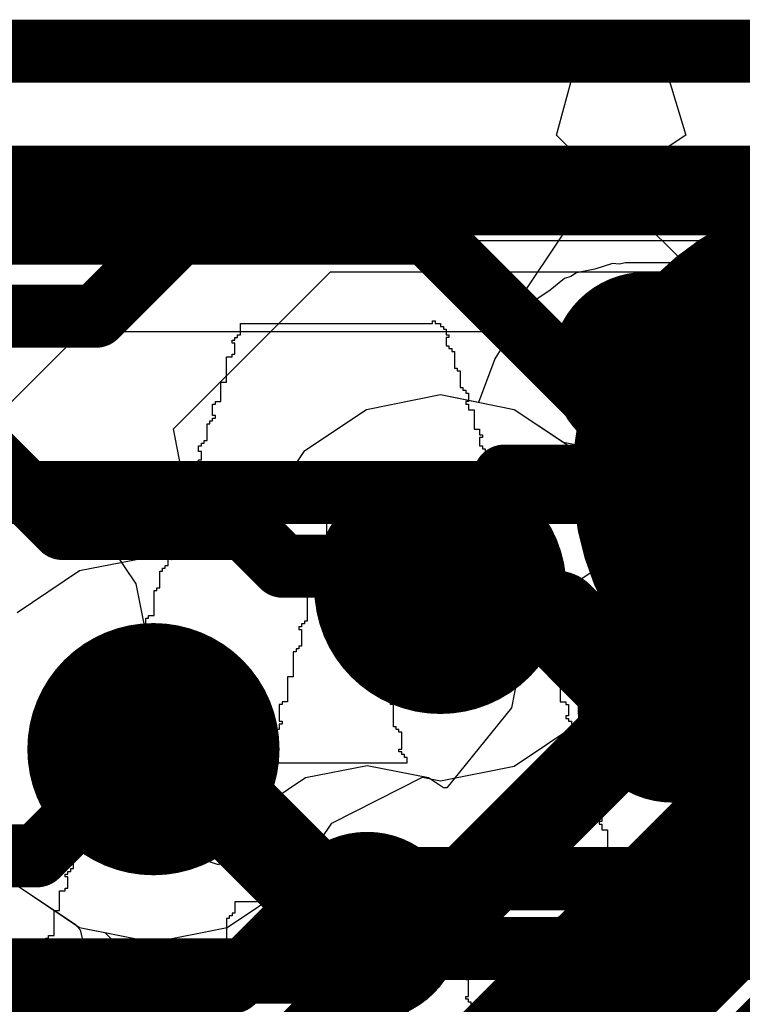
# Model space of a CAD drawing. Header units: millimetres. Extents: x -2 to 68, y -2 to 27.4.
# Tile 418 of 594: x 41.5 to 42.7, y 23.6 to 25.2. Entities that reach past the tile are written whole.
import ezdxf

# ---------------------------------------------------------------- set-up
doc = ezdxf.new("R2010")
doc.units = ezdxf.units.MM
for name, color, linetype in [('BottomLayer', 5, 'Continuous'), ('BottomSolder', 6, 'Continuous'), ('DrillGuide', 244, 'Continuous'), ('Mechanical88', 56, 'Continuous'), ('MidLayer1', 16, 'Continuous'), ('MidLayer2', 76, 'Continuous'), ('MidLayer3', 90, 'Continuous'), ('MidLayer4', 156, 'Continuous'), ('MidLayer5', 130, 'Continuous'), ('MidLayer6', 216, 'Continuous'), ('MidLayer7', 6, 'Continuous'), ('MidLayer8', 54, 'Continuous'), ('MultiLayer', 9, 'Continuous'), ('TopLayer', 1, 'Continuous'), ('TopOverlay', 2, 'Continuous'), ('ViaHoleLayer', 16, 'Continuous')]:
    doc.layers.add(name, color=color, linetype=linetype)

# ---------------------------------------------------------------- blocks, each defined once
blk = doc.blocks.new('TP_0_8MM_B_79')
at = {"layer": 'BottomLayer', "const_width": 0.4001}
blk.add_lwpolyline([(-0.2, 0, 1), (0.2, 0, 1)], format="xyb", close=True, dxfattribs=at)
at = {"layer": 'BottomSolder', "const_width": 0.45}
blk.add_lwpolyline([(-0.225, 0, 1), (0.225, 0, 1)], format="xyb", close=True, dxfattribs=at)
blk = doc.blocks.new('TP_0_8MM_B_80')
at = {"layer": 'BottomLayer', "const_width": 0.4001}
blk.add_lwpolyline([(-0.2, 0, 1), (0.2, 0, 1)], format="xyb", close=True, dxfattribs=at)
at = {"layer": 'BottomSolder', "const_width": 0.45}
blk.add_lwpolyline([(-0.225, 0, 1), (0.225, 0, 1)], format="xyb", close=True, dxfattribs=at)

msp = doc.modelspace()

# ---------------------------------------------------------------- linework, layer by layer
at = {"layer": 'BottomLayer'}
for p, q in [((13.0292, 25.0941), (42.5246, 25.0941)), ((42.5246, 25.0941), (42.5631, 24.9671)), ((42.5631, 24.9671), (42.401, 24.8588)), ((42.401, 24.8588), (42.2684, 24.6603)), ((42.2684, 24.6603), (42.2673, 24.6549)), ((42.2673, 24.6549), (41.2847, 24.6549))]:
    msp.add_line(p, q, dxfattribs=at)
at = {"layer": 'BottomLayer', "const_width": 0.1}
for points in [[(41.2847, 24.4), (42.8964, 24.4)], [(41.3838, 22.4193), (42.8406, 23.8762)]]:
    msp.add_lwpolyline(points, dxfattribs=at)
at = {"layer": 'DrillGuide'}
for points, const_width in [([(42.475, 24.6, 1), (42.525, 24.6, 1)], 0.05), ([(42.1241, 24.2489, 1), (42.2241, 24.2489, 1)], 0.1), ([(42.5166, 24.0584, 1), (42.5666, 24.0584, 1)], 0.05), ([(41.6692, 23.9931, 1), (41.7692, 23.9931, 1)], 0.1), ([(42.033, 23.712, 1), (42.083, 23.712, 1)], 0.05)]:
    msp.add_lwpolyline(points, format="xyb", close=True, dxfattribs=dict(at, const_width=const_width))
at = {"layer": 'Mechanical88', "const_width": 0.1}
msp.add_lwpolyline([(42.2759, 24.4262), (42.8336, 24.4262)], dxfattribs=at)
at = {"layer": 'Mechanical88', "const_width": 0.05}
msp.add_lwpolyline([(42.2509, 24.4262, 1), (42.3009, 24.4262, 1)], format="xyb", close=True, dxfattribs=at)
at = {"layer": 'MidLayer1'}
for p, q in [((37.3388, 25.0941), (60.5031, 25.0941)), ((42.1741, 24.5548), (42.057, 24.5315)), ((42.2911, 24.5315), (42.1741, 24.5548)), ((42.057, 24.5315), (41.9578, 24.4652)), ((42.3693, 24.4793), (42.2911, 24.5315)), ((42.4657, 24.4601), (42.3693, 24.4793)), ((41.9578, 24.4652), (41.8915, 24.366)), ((42.5566, 24.3993), (42.4657, 24.4601)), ((42.6359, 24.32), (42.5566, 24.3993)), ((41.8915, 24.366), (41.7476, 24.2933)), ((42.6399, 24.3192), (42.6359, 24.32)), ((42.6557, 24.32), (42.6399, 24.3192)), ((41.7192, 24.2989), (41.6022, 24.2757)), ((41.7476, 24.2933), (41.7192, 24.2989)), ((41.6022, 24.2757), (41.5029, 24.2094)), ((42.6489, 23.7993), (42.7399, 23.8601)), ((42.5416, 23.778), (42.6489, 23.7993)), ((42.3497, 23.7195), (42.4528, 23.7876)), ((42.4528, 23.7876), (42.501, 23.778)), ((41.5029, 23.7768), (41.6022, 23.7105)), ((42.501, 23.778), (42.5416, 23.778)), ((41.6022, 23.7105), (41.6421, 23.7025)), ((42.3343, 23.6915), (42.3497, 23.7195)), ((41.6421, 23.7025), (41.8309, 23.5137)), ((42.317, 23.6047), (42.3343, 23.6915)), ((42.2563, 23.5137), (42.317, 23.6047))]:
    msp.add_line(p, q, dxfattribs=at)
for points, const_width in [([(42.425, 24.6, 1), (42.575, 24.6, 1)], 0.15), ([(42.0741, 24.2489, 1), (42.2741, 24.2489, 1)], 0.2), ([(42.1366, 24.2489, 1), (42.2116, 24.2489, 1)], 0.075), ([(42.1844, 24.2011, 1), (42.2594, 24.2011, 1)], 0.075), ([(42.1844, 24.2011, 1), (42.2594, 24.2011, 1)], 0.075), ([(42.3209, 24.2011, 1), (42.3959, 24.2011, 1)], 0.075), ([(42.3209, 24.2011, 1), (42.3959, 24.2011, 1)], 0.075), ([(42.4666, 24.0584, 1), (42.6166, 24.0584, 1)], 0.15), ([(41.6192, 23.9931, 1), (41.8192, 23.9931, 1)], 0.2), ([(42.4635, 24.0584, 1), (42.5385, 24.0584, 1)], 0.075), ([(42.4635, 24.0584, 1), (42.5385, 24.0584, 1)], 0.075), ([(42.5041, 24.0584, 1), (42.5791, 24.0584, 1)], 0.075), ([(41.6817, 23.9931, 1), (41.7567, 23.9931, 1)], 0.075), ([(41.7106, 23.9931, 1), (41.7856, 23.9931, 1)], 0.075), ([(41.7106, 23.9931, 1), (41.7856, 23.9931, 1)], 0.075), ([(41.983, 23.712, 1), (42.133, 23.712, 1)], 0.15), ([(41.9917, 23.712, 1), (42.0667, 23.712, 1)], 0.075), ([(41.9917, 23.712, 1), (42.0667, 23.712, 1)], 0.075), ([(42.0205, 23.712, 1), (42.0955, 23.712, 1)], 0.075)]:
    msp.add_lwpolyline(points, format="xyb", close=True, dxfattribs=dict(at, const_width=const_width))
at = {"layer": 'MidLayer1', "const_width": 0.15}
for points in [[(42.1741, 24.2489), (42.2219, 24.2011)], [(42.2219, 24.2011), (42.3584, 24.2011)], [(42.3584, 24.2011), (42.501, 24.0584)], [(42.501, 24.0584), (42.5416, 24.0584)], [(41.7192, 23.9931), (41.7481, 23.9931)], [(41.7481, 23.9931), (42.0292, 23.712)], [(42.0292, 23.712), (42.058, 23.712)]]:
    msp.add_lwpolyline(points, dxfattribs=at)
at = {"layer": 'MidLayer2', "const_width": 0.1}
for points in [[(41.6281, 24.6797), (41.8063, 24.858)], [(41.8063, 24.858), (60.4893, 24.858)], [(37.2693, 24.6797), (41.6281, 24.6797)], [(42.5241, 24.5994), (42.5827, 24.658)], [(42.5827, 24.658), (60.244, 24.658)], [(42.5241, 24.1039), (42.5241, 24.5994)], [(42.0583, 23.3534), (43.1171, 24.4122)], [(42.0632, 23.6431), (42.5241, 24.1039)], [(37.9522, 23.6431), (42.0632, 23.6431)]]:
    msp.add_lwpolyline(points, dxfattribs=at)
at = {"layer": 'MidLayer2'}
for points, const_width in [([(41.7813, 24.858, 1), (41.8313, 24.858, 1)], 0.05), ([(41.7813, 24.858, 1), (41.8313, 24.858, 1)], 0.05), ([(41.6031, 24.6797, 1), (41.6531, 24.6797, 1)], 0.05), ([(41.6031, 24.6797, 1), (41.6531, 24.6797, 1)], 0.05), ([(42.5577, 24.658, 1), (42.6077, 24.658, 1)], 0.05), ([(42.5577, 24.658, 1), (42.6077, 24.658, 1)], 0.05), ([(42.4991, 24.5994, 1), (42.5491, 24.5994, 1)], 0.05), ([(42.4991, 24.5994, 1), (42.5491, 24.5994, 1)], 0.05), ([(42.0741, 24.2489, 1), (42.2741, 24.2489, 1)], 0.2), ([(41.6192, 23.9931, 1), (41.8192, 23.9931, 1)], 0.2), ([(42.4991, 24.1039, 1), (42.5491, 24.1039, 1)], 0.05), ([(42.4991, 24.1039, 1), (42.5491, 24.1039, 1)], 0.05), ([(42.0382, 23.6431, 1), (42.0882, 23.6431, 1)], 0.05), ([(42.0382, 23.6431, 1), (42.0882, 23.6431, 1)], 0.05)]:
    msp.add_lwpolyline(points, format="xyb", close=True, dxfattribs=dict(at, const_width=const_width))
at = {"layer": 'MidLayer3'}
for p, q in [((41.5029, 23.7768), (41.5949, 23.7154)), ((41.5949, 23.7154), (41.6031, 23.7065)), ((41.6031, 23.7065), (41.6338, 23.5747))]:
    msp.add_line(p, q, dxfattribs=at)
for points, const_width in [([(37.95, 24.9), (54.0814, 24.9)], 0.1), ([(40.725, 22.2766), (42.8784, 24.43)], 0.14), ([(41.578, 22.777), (42.991, 24.19)], 0.14), ([(41.818, 22.6534), (42.7426, 23.578)], 0.14)]:
    msp.add_lwpolyline(points, dxfattribs=dict(at, const_width=const_width))
at = {"layer": 'MidLayer3', "const_width": 0.2}
for points in [[(42.0741, 24.2489, 1), (42.2741, 24.2489, 1)], [(41.6192, 23.9931, 1), (41.8192, 23.9931, 1)]]:
    msp.add_lwpolyline(points, format="xyb", close=True, dxfattribs=at)
at = {"layer": 'MidLayer4'}
for p, q in [((37.3388, 25.0941), (60.5031, 25.0941)), ((42.1741, 24.5548), (42.057, 24.5315)), ((42.2911, 24.5315), (42.1741, 24.5548)), ((42.057, 24.5315), (41.9578, 24.4652)), ((42.3904, 24.4652), (42.2911, 24.5315)), ((41.9578, 24.4652), (41.8915, 24.366)), ((42.4567, 24.366), (42.3904, 24.4652)), ((41.8915, 24.366), (41.7476, 24.2933)), ((42.48, 24.2489), (42.4567, 24.366)), ((41.7192, 24.2989), (41.6022, 24.2757)), ((41.7476, 24.2933), (41.7192, 24.2989)), ((41.6022, 24.2757), (41.5029, 24.2094)), ((42.4567, 24.1318), (42.48, 24.2489)), ((42.3904, 24.0326), (42.4567, 24.1318)), ((42.2911, 23.9663), (42.3904, 24.0326)), ((42.1741, 23.943), (42.2911, 23.9663)), ((42.0018, 23.876), (42.1458, 23.9487)), ((42.1458, 23.9487), (42.1741, 23.943)), ((41.9355, 23.7768), (42.0018, 23.876)), ((41.5029, 23.7768), (41.6022, 23.7105)), ((41.8363, 23.7105), (41.9355, 23.7768)), ((41.6022, 23.7105), (41.7192, 23.6872)), ((41.7192, 23.6872), (41.8363, 23.7105))]:
    msp.add_line(p, q, dxfattribs=at)
at = {"layer": 'MidLayer4', "const_width": 0.2}
for points in [[(42.0741, 24.2489, 1), (42.2741, 24.2489, 1)], [(41.6192, 23.9931, 1), (41.8192, 23.9931, 1)]]:
    msp.add_lwpolyline(points, format="xyb", close=True, dxfattribs=at)
at = {"layer": 'MidLayer5', "const_width": 0.1}
for points in [[(42.0725, 23.6393), (43.2982, 24.8651)], [(42.1553, 23.4393), (43.3811, 24.6651)], [(39.7652, 23.6393), (42.0725, 23.6393)]]:
    msp.add_lwpolyline(points, dxfattribs=at)
at = {"layer": 'MidLayer5'}
for points, const_width in [([(42.0741, 24.2489, 1), (42.2741, 24.2489, 1)], 0.2), ([(41.6192, 23.9931, 1), (41.8192, 23.9931, 1)], 0.2), ([(42.0475, 23.6393, 1), (42.0975, 23.6393, 1)], 0.05), ([(42.0475, 23.6393, 1), (42.0975, 23.6393, 1)], 0.05)]:
    msp.add_lwpolyline(points, format="xyb", close=True, dxfattribs=dict(at, const_width=const_width))
at = {"layer": 'MidLayer6'}
for p, q in [((42.3849, 25.064), (42.4063, 25.0941)), ((42.4063, 25.0941), (60.5031, 25.0941)), ((42.3583, 24.9671), (42.3849, 25.064)), ((42.8556, 24.4698), (42.3583, 24.9671))]:
    msp.add_line(p, q, dxfattribs=at)
at = {"layer": 'MidLayer6', "const_width": 0.1}
for points in [[(38.0365, 24.8116), (42.1534, 24.8116)], [(42.1534, 24.8116), (42.75, 24.2149)], [(41.3065, 24.6116), (41.575, 24.3431)], [(41.575, 24.3431), (41.8642, 24.3431)], [(41.8642, 24.3431), (41.9241, 24.2832)], [(41.9241, 24.2832), (42.1398, 24.2832)], [(42.1398, 24.2832), (42.1741, 24.2489)], [(41.5347, 23.824), (41.7037, 23.9931)], [(41.7037, 23.9931), (41.7192, 23.9931)], [(41.4125, 23.824), (41.5347, 23.824)], [(41.8452, 23.624), (42.0088, 23.7877)], [(42.0088, 23.7877), (43.1698, 23.7877)], [(41.3213, 23.45), (41.4954, 23.624)], [(41.4954, 23.624), (41.8452, 23.624)]]:
    msp.add_lwpolyline(points, dxfattribs=at)
at = {"layer": 'MidLayer6'}
for points, const_width in [([(42.1284, 24.8116, 1), (42.1784, 24.8116, 1)], 0.05), ([(42.1284, 24.8116, 1), (42.1784, 24.8116, 1)], 0.05), ([(42.0741, 24.2489, 1), (42.2741, 24.2489, 1)], 0.2), ([(41.55, 24.3431, 1), (41.6, 24.3431, 1)], 0.05), ([(41.55, 24.3431, 1), (41.6, 24.3431, 1)], 0.05), ([(41.8392, 24.3431, 1), (41.8892, 24.3431, 1)], 0.05), ([(41.8392, 24.3431, 1), (41.8892, 24.3431, 1)], 0.05), ([(41.8991, 24.2832, 1), (41.9491, 24.2832, 1)], 0.05), ([(41.8991, 24.2832, 1), (41.9491, 24.2832, 1)], 0.05), ([(42.1148, 24.2832, 1), (42.1648, 24.2832, 1)], 0.05), ([(42.1148, 24.2832, 1), (42.1648, 24.2832, 1)], 0.05), ([(42.1491, 24.2489, 1), (42.1991, 24.2489, 1)], 0.05), ([(41.6192, 23.9931, 1), (41.8192, 23.9931, 1)], 0.2), ([(41.6787, 23.9931, 1), (41.7287, 23.9931, 1)], 0.05), ([(41.6787, 23.9931, 1), (41.7287, 23.9931, 1)], 0.05), ([(41.6942, 23.9931, 1), (41.7442, 23.9931, 1)], 0.05), ([(41.5097, 23.824, 1), (41.5597, 23.824, 1)], 0.05), ([(41.5097, 23.824, 1), (41.5597, 23.824, 1)], 0.05), ([(41.9838, 23.7877, 1), (42.0338, 23.7877, 1)], 0.05), ([(41.9838, 23.7877, 1), (42.0338, 23.7877, 1)], 0.05), ([(41.4704, 23.624, 1), (41.5204, 23.624, 1)], 0.05), ([(41.4704, 23.624, 1), (41.5204, 23.624, 1)], 0.05), ([(41.8202, 23.624, 1), (41.8702, 23.624, 1)], 0.05), ([(41.8202, 23.624, 1), (41.8702, 23.624, 1)], 0.05)]:
    msp.add_lwpolyline(points, format="xyb", close=True, dxfattribs=dict(at, const_width=const_width))
at = {"layer": 'MidLayer7'}
for p, q in [((40.65, 23.7), (41.8, 24.85)), ((41.8, 24.85), (41.85, 24.8)), ((41.85, 24.8), (54.1, 24.8)), ((41.7508, 24.5009), (42, 24.75)), ((42, 24.75), (54, 24.75)), ((42.1741, 24.5548), (42.057, 24.5315)), ((42.2911, 24.5315), (42.1741, 24.5548)), ((42.057, 24.5315), (41.9578, 24.4652)), ((42.3904, 24.4652), (42.2911, 24.5315)), ((41.78, 24.3504), (41.7508, 24.5009)), ((41.9578, 24.4652), (41.8915, 24.366)), ((42.4567, 24.366), (42.3904, 24.4652)), ((41.8915, 24.366), (41.8238, 24.3318)), ((42.48, 24.2489), (42.4567, 24.366)), ((41.8238, 24.3318), (41.78, 24.3504)), ((42.4567, 24.1318), (42.48, 24.2489)), ((42.3904, 24.0326), (42.4567, 24.1318)), ((42.2911, 23.9663), (42.3904, 24.0326)), ((42.1741, 23.943), (42.2911, 23.9663)), ((42.0018, 23.876), (42.1458, 23.9487)), ((42.1458, 23.9487), (42.1741, 23.943)), ((41.9355, 23.7768), (42.0018, 23.876)), ((41.5029, 23.7768), (41.6022, 23.7105)), ((41.8363, 23.7105), (41.9355, 23.7768)), ((41.6022, 23.7105), (41.7192, 23.6872)), ((41.7192, 23.6872), (41.8363, 23.7105))]:
    msp.add_line(p, q, dxfattribs=at)
at = {"layer": 'MidLayer7', "const_width": 0.2}
for points in [[(42.0741, 24.2489, 1), (42.2741, 24.2489, 1)], [(41.6192, 23.9931, 1), (41.8192, 23.9931, 1)]]:
    msp.add_lwpolyline(points, format="xyb", close=True, dxfattribs=at)
at = {"layer": 'MidLayer8'}
for p, q in [((37.3388, 25.0941), (60.5031, 25.0941)), ((42.4189, 24.7545), (42.3899, 24.7487)), ((42.4472, 24.7632), (42.4189, 24.7545)), ((42.4576, 24.7622), (42.4472, 24.7632)), ((42.4679, 24.7643), (42.4576, 24.7622)), ((54.3546, 24.7643), (42.4679, 24.7643)), ((42.3711, 24.7398), (42.3483, 24.721)), ((42.3812, 24.7429), (42.3711, 24.7398)), ((42.3899, 24.7487), (42.3812, 24.7429)), ((42.3483, 24.721), (42.3237, 24.7045)), ((42.3237, 24.7045), (42.3179, 24.6958)), ((42.3098, 24.6892), (42.2936, 24.6693)), ((42.3179, 24.6958), (42.3098, 24.6892)), ((42.2936, 24.6693), (42.2782, 24.6401)), ((42.2782, 24.6401), (42.2607, 24.6119)), ((42.2607, 24.6119), (42.2348, 24.5427)), ((42.1741, 24.5548), (42.057, 24.5315)), ((42.2348, 24.5427), (42.1741, 24.5548)), ((42.4517, 24.5405), (42.4679, 24.5603)), ((42.4679, 24.5603), (54.3546, 24.5603)), ((42.4117, 24.4333), (42.4517, 24.5405)), ((42.057, 24.5315), (41.9578, 24.4652)), ((41.9578, 24.4652), (41.8915, 24.366)), ((42.4567, 24.366), (42.4117, 24.4333)), ((41.8915, 24.366), (41.7476, 24.2933)), ((42.48, 24.2489), (42.4567, 24.366)), ((41.7192, 24.2989), (41.6022, 24.2757)), ((41.7476, 24.2933), (41.7192, 24.2989)), ((41.6022, 24.2757), (41.5029, 24.2094)), ((42.4567, 24.1318), (42.48, 24.2489)), ((42.3904, 24.0326), (42.4567, 24.1318)), ((42.2911, 23.9663), (42.3904, 24.0326)), ((42.1741, 23.943), (42.2911, 23.9663)), ((42.0018, 23.876), (42.1458, 23.9487)), ((42.1458, 23.9487), (42.1741, 23.943)), ((41.9355, 23.7768), (42.0018, 23.876)), ((41.5029, 23.7768), (41.6022, 23.7105)), ((41.8363, 23.7105), (41.9355, 23.7768)), ((41.6022, 23.7105), (41.7192, 23.6872)), ((41.7192, 23.6872), (41.8363, 23.7105))]:
    msp.add_line(p, q, dxfattribs=at)
at = {"layer": 'MidLayer8', "const_width": 0.2}
for points in [[(42.0741, 24.2489, 1), (42.2741, 24.2489, 1)], [(41.6192, 23.9931, 1), (41.8192, 23.9931, 1)]]:
    msp.add_lwpolyline(points, format="xyb", close=True, dxfattribs=at)
at = {"layer": 'MultiLayer'}
for points, const_width in [([(42.425, 24.6, 1), (42.575, 24.6, 1)], 0.15), ([(42.0741, 24.2489, 1), (42.2741, 24.2489, 1)], 0.2), ([(42.4666, 24.0584, 1), (42.6166, 24.0584, 1)], 0.15), ([(41.6192, 23.9931, 1), (41.8192, 23.9931, 1)], 0.2), ([(41.983, 23.712, 1), (42.133, 23.712, 1)], 0.15)]:
    msp.add_lwpolyline(points, format="xyb", close=True, dxfattribs=dict(at, const_width=const_width))
at = {"layer": 'TopLayer'}
for p, q in [((39.3246, 24.8451), (44.2327, 24.8451)), ((41.6365, 24.338), (41.4198, 24.5547)), ((41.6918, 24.2553), (41.6365, 24.338)), ((42.5416, 24.3133), (42.4441, 24.2939)), ((42.6392, 24.2939), (42.5416, 24.3133)), ((42.4441, 24.2939), (42.3614, 24.2386)), ((42.6747, 24.2702), (42.6392, 24.2939)), ((41.7112, 24.1577), (41.6918, 24.2553)), ((42.3614, 24.2386), (42.3061, 24.1559)), ((41.7112, 23.8678), (41.7112, 24.1577)), ((42.3061, 24.1559), (42.2867, 24.0584)), ((42.2867, 24.0584), (42.1844, 23.9318)), ((42.058, 23.9669), (41.9605, 23.9475)), ((42.1555, 23.9475), (42.058, 23.9669)), ((41.9605, 23.9475), (41.8778, 23.8922)), ((42.179, 23.9318), (42.1555, 23.9475)), ((42.1844, 23.9318), (42.179, 23.9318)), ((41.8778, 23.8922), (41.8225, 23.8095)), ((41.7073, 23.8483), (41.7112, 23.8678)), ((41.8225, 23.8095), (41.7073, 23.8483))]:
    msp.add_line(p, q, dxfattribs=at)
at = {"layer": 'TopLayer', "const_width": 0.1}
for points in [[(27.2454, 25.1), (44.8, 25.1)], [(42.5416, 24.0584), (42.7161, 23.8839)], [(42.058, 23.712), (42.0931, 23.6769)], [(42.0931, 23.6769), (49.4701, 23.6769)]]:
    msp.add_lwpolyline(points, dxfattribs=at)
at = {"layer": 'TopLayer'}
for points, const_width in [([(42.425, 24.6, 1), (42.575, 24.6, 1)], 0.15), ([(42.4666, 24.0584, 1), (42.6166, 24.0584, 1)], 0.15), ([(42.5166, 24.0584, 1), (42.5666, 24.0584, 1)], 0.05), ([(41.983, 23.712, 1), (42.133, 23.712, 1)], 0.15), ([(42.033, 23.712, 1), (42.083, 23.712, 1)], 0.05), ([(42.0681, 23.6769, 1), (42.1181, 23.6769, 1)], 0.05), ([(42.0681, 23.6769, 1), (42.1181, 23.6769, 1)], 0.05)]:
    msp.add_lwpolyline(points, format="xyb", close=True, dxfattribs=dict(at, const_width=const_width))
at = {"layer": 'TopOverlay'}
for p, q in [((42.1614, 24.668), (42.1614, 24.6724)), ((42.1614, 24.6724), (42.1658, 24.6724)), ((42.1658, 24.6724), (42.1658, 24.668)), ((41.8571, 24.6503), (41.8571, 24.668)), ((41.8571, 24.668), (42.1614, 24.668)), ((42.1658, 24.668), (42.1746, 24.668)), ((42.1746, 24.668), (42.1746, 24.6636)), ((42.1746, 24.6636), (42.179, 24.6636)), ((42.179, 24.6636), (42.179, 24.6592)), ((42.179, 24.6592), (42.1834, 24.6592)), ((42.1834, 24.6592), (42.1834, 24.6503)), ((41.8439, 24.6371), (41.8439, 24.6415)), ((41.8439, 24.6415), (41.8483, 24.6415)), ((41.8483, 24.6415), (41.8483, 24.6459)), ((41.8483, 24.6459), (41.8527, 24.6459)), ((41.8527, 24.6459), (41.8527, 24.6503)), ((41.8527, 24.6503), (41.8571, 24.6503)), ((42.1834, 24.6503), (42.1878, 24.6503)), ((42.1878, 24.6459), (42.1834, 24.6459)), ((42.1834, 24.6459), (42.1834, 24.6327)), ((42.1878, 24.6503), (42.1878, 24.6459)), ((41.8483, 24.6371), (41.8439, 24.6371)), ((41.8483, 24.6195), (41.8483, 24.6371)), ((42.1834, 24.6327), (42.1878, 24.6327)), ((42.1878, 24.6327), (42.1878, 24.6283)), ((42.1878, 24.6283), (42.1922, 24.6283)), ((42.1922, 24.6283), (42.1922, 24.6239)), ((41.835, 24.5754), (41.835, 24.6151)), ((41.835, 24.6151), (41.8439, 24.6151)), ((41.8439, 24.6151), (41.8439, 24.6195)), ((41.8439, 24.6195), (41.8483, 24.6195)), ((42.1922, 24.6239), (42.1966, 24.6239)), ((42.1966, 24.6239), (42.1966, 24.5974)), ((42.1966, 24.5974), (42.201, 24.5974)), ((42.201, 24.5974), (42.201, 24.593)), ((42.201, 24.593), (42.2055, 24.593)), ((42.2055, 24.593), (42.2055, 24.5666)), ((41.8262, 24.5445), (41.8262, 24.5754)), ((41.8262, 24.5754), (41.835, 24.5754)), ((42.2055, 24.5666), (42.2099, 24.5666)), ((42.2099, 24.5666), (42.2099, 24.5622)), ((42.2099, 24.5622), (42.2143, 24.5622)), ((42.2143, 24.5622), (42.2143, 24.5577)), ((42.2143, 24.5577), (42.2187, 24.5577)), ((42.2187, 24.5577), (42.2187, 24.5445)), ((41.813, 24.5225), (41.813, 24.5401)), ((41.813, 24.5401), (41.8174, 24.5401)), ((41.8174, 24.5401), (41.8174, 24.5445)), ((41.8174, 24.5445), (41.8262, 24.5445)), ((42.2187, 24.5445), (42.2143, 24.5445)), ((42.2143, 24.5445), (42.2143, 24.5401)), ((42.2143, 24.5401), (42.2187, 24.5401)), ((42.2187, 24.5401), (42.2187, 24.5313)), ((41.8174, 24.5225), (41.813, 24.5225)), ((41.813, 24.5136), (41.813, 24.5181)), ((41.813, 24.5181), (41.8174, 24.5181)), ((41.8174, 24.5181), (41.8174, 24.5225)), ((42.2187, 24.5313), (42.2275, 24.5313)), ((42.2275, 24.5313), (42.2275, 24.5004)), ((41.8042, 24.4828), (41.8042, 24.5092)), ((41.8042, 24.5092), (41.8086, 24.5092)), ((41.8086, 24.5092), (41.8086, 24.5136)), ((41.8086, 24.5136), (41.813, 24.5136)), ((42.2275, 24.5004), (42.2363, 24.5004)), ((42.2363, 24.5004), (42.2363, 24.4916)), ((42.2363, 24.4916), (42.2407, 24.4916)), ((42.2407, 24.4872), (42.2363, 24.4872)), ((42.2363, 24.4872), (42.2363, 24.474)), ((42.2407, 24.4916), (42.2407, 24.4872)), ((41.7909, 24.4651), (41.7909, 24.474)), ((41.7909, 24.474), (41.7953, 24.474)), ((41.7953, 24.474), (41.7953, 24.4784)), ((41.7953, 24.4784), (41.7998, 24.4784)), ((41.7998, 24.4784), (41.7998, 24.4828)), ((41.7998, 24.4828), (41.8042, 24.4828)), ((42.2363, 24.474), (42.2407, 24.474)), ((42.2407, 24.474), (42.2407, 24.4695)), ((42.2407, 24.4695), (42.2451, 24.4695)), ((42.2451, 24.4695), (42.2451, 24.4651)), ((41.7953, 24.4651), (41.7909, 24.4651)), ((41.7953, 24.4519), (41.7953, 24.4651)), ((42.2451, 24.4651), (42.2495, 24.4651)), ((42.2495, 24.4651), (42.2495, 24.4255)), ((41.7821, 24.4166), (41.7821, 24.4431)), ((41.7821, 24.4431), (41.7865, 24.4431)), ((41.7865, 24.4431), (41.7865, 24.4475)), ((41.7865, 24.4475), (41.7909, 24.4475)), ((41.7909, 24.4475), (41.7909, 24.4519)), ((41.7909, 24.4519), (41.7953, 24.4519)), ((42.2495, 24.4255), (42.2584, 24.4255)), ((42.2584, 24.4255), (42.2584, 24.399)), ((41.7733, 24.3769), (41.7733, 24.4166)), ((41.7733, 24.4166), (41.7821, 24.4166)), ((42.2584, 24.399), (42.2628, 24.399)), ((42.2628, 24.399), (42.2628, 24.3946)), ((42.2628, 24.3946), (42.2672, 24.3946)), ((42.2672, 24.3946), (42.2672, 24.3902)), ((41.7689, 24.3725), (41.7689, 24.3769)), ((41.7689, 24.3769), (41.7733, 24.3769)), ((42.007, 24.3814), (42.0026, 24.3814)), ((42.0026, 24.3814), (42.0026, 24.3725)), ((42.0114, 24.3858), (42.007, 24.3858)), ((42.007, 24.3858), (42.007, 24.3814)), ((42.0114, 24.3814), (42.0114, 24.3858)), ((42.0158, 24.3814), (42.0114, 24.3814)), ((42.0158, 24.3417), (42.0158, 24.3814)), ((42.2672, 24.3902), (42.2716, 24.3902)), ((42.2716, 24.3769), (42.2672, 24.3769)), ((42.2672, 24.3769), (42.2672, 24.3681)), ((42.2716, 24.3902), (42.2716, 24.3769)), ((41.7601, 24.3549), (41.7601, 24.3681)), ((41.7601, 24.3681), (41.7645, 24.3681)), ((41.7645, 24.3681), (41.7645, 24.3725)), ((41.7645, 24.3725), (41.7689, 24.3725)), ((41.9982, 24.3681), (41.9938, 24.3681)), ((41.9938, 24.3681), (41.9938, 24.3196)), ((42.0026, 24.3725), (41.9982, 24.3725)), ((41.9982, 24.3725), (41.9982, 24.3681)), ((42.2672, 24.3681), (42.2716, 24.3681)), ((42.2716, 24.3681), (42.2716, 24.3637)), ((42.2716, 24.3637), (42.276, 24.3637)), ((42.276, 24.3637), (42.276, 24.3593)), ((41.7645, 24.3549), (41.7601, 24.3549)), ((41.7601, 24.3417), (41.7601, 24.3505)), ((41.7601, 24.3505), (41.7645, 24.3505)), ((41.7645, 24.3505), (41.7645, 24.3549)), ((42.276, 24.3593), (42.2804, 24.3593)), ((42.2804, 24.3593), (42.2804, 24.3328)), ((41.7512, 24.3108), (41.7512, 24.3417)), ((41.7512, 24.3417), (41.7601, 24.3417)), ((42.0247, 24.3417), (42.0158, 24.3417)), ((42.0247, 24.3328), (42.0247, 24.3417)), ((42.0291, 24.3328), (42.0247, 24.3328)), ((42.0291, 24.3284), (42.0291, 24.3328)), ((42.2804, 24.3328), (42.2848, 24.3328)), ((42.2848, 24.3328), (42.2848, 24.3284)), ((41.9938, 24.3196), (41.985, 24.3196)), ((41.985, 24.3196), (41.985, 24.2799)), ((42.0247, 24.302), (42.0247, 24.3284)), ((42.0247, 24.3284), (42.0291, 24.3284)), ((42.2848, 24.3284), (42.2892, 24.3284)), ((42.2892, 24.3284), (42.2892, 24.324)), ((42.2892, 24.324), (42.2936, 24.324)), ((42.2936, 24.3196), (42.2892, 24.3196)), ((42.2892, 24.3196), (42.2892, 24.302)), ((42.2936, 24.324), (42.2936, 24.3196)), ((41.738, 24.2976), (41.738, 24.302)), ((41.738, 24.302), (41.7424, 24.302)), ((41.7424, 24.2976), (41.738, 24.2976)), ((41.7424, 24.302), (41.7424, 24.3108)), ((41.7424, 24.3108), (41.7512, 24.3108)), ((41.7424, 24.2843), (41.7424, 24.2976)), ((42.0291, 24.302), (42.0247, 24.302)), ((42.0291, 24.2976), (42.0291, 24.302)), ((42.0379, 24.2976), (42.0291, 24.2976)), ((42.0379, 24.2667), (42.0379, 24.2976)), ((42.2892, 24.302), (42.2936, 24.302)), ((42.2936, 24.302), (42.2936, 24.2976)), ((42.2936, 24.2976), (42.3025, 24.2976)), ((42.3025, 24.2976), (42.3025, 24.2667)), ((41.738, 24.2799), (41.738, 24.2843)), ((41.738, 24.2843), (41.7424, 24.2843)), ((41.7292, 24.2491), (41.7292, 24.2755)), ((41.7292, 24.2755), (41.7336, 24.2755)), ((41.7336, 24.2755), (41.7336, 24.2799)), ((41.7336, 24.2799), (41.738, 24.2799)), ((41.9761, 24.2755), (41.9717, 24.2755)), ((41.9717, 24.2755), (41.9717, 24.2491)), ((41.985, 24.2799), (41.9761, 24.2799)), ((41.9761, 24.2799), (41.9761, 24.2755)), ((42.0467, 24.2667), (42.0379, 24.2667)), ((42.0467, 24.227), (42.0467, 24.2667)), ((42.3025, 24.2667), (42.3113, 24.2667)), ((42.3113, 24.2667), (42.3113, 24.2402)), ((41.7204, 24.205), (41.7204, 24.2447)), ((41.7204, 24.2447), (41.7248, 24.2447)), ((41.7248, 24.2447), (41.7248, 24.2491)), ((41.7248, 24.2491), (41.7292, 24.2491)), ((41.9717, 24.2358), (41.9629, 24.2358)), ((41.9629, 24.2358), (41.9629, 24.1961)), ((41.9717, 24.2491), (41.9761, 24.2491)), ((41.9761, 24.2447), (41.9717, 24.2447)), ((41.9717, 24.2447), (41.9717, 24.2358)), ((41.9761, 24.2491), (41.9761, 24.2447)), ((42.3113, 24.2402), (42.3157, 24.2402)), ((42.3157, 24.2402), (42.3157, 24.2358)), ((42.3157, 24.2358), (42.3201, 24.2358)), ((42.3201, 24.2358), (42.3201, 24.2314)), ((42.0555, 24.227), (42.0467, 24.227)), ((42.0555, 24.2226), (42.0555, 24.227)), ((42.0599, 24.2226), (42.0555, 24.2226)), ((42.0599, 24.1961), (42.0599, 24.2226)), ((42.3201, 24.2314), (42.3245, 24.2314)), ((42.3245, 24.2314), (42.3245, 24.205)), ((41.7116, 24.2006), (41.7116, 24.205)), ((41.7116, 24.205), (41.7204, 24.205)), ((42.3245, 24.205), (42.3201, 24.205)), ((42.3201, 24.205), (42.3201, 24.2006)), ((41.7072, 24.1873), (41.7072, 24.2006)), ((41.7072, 24.2006), (41.7116, 24.2006)), ((41.9585, 24.1917), (41.9541, 24.1917)), ((41.9541, 24.1917), (41.9541, 24.1873)), ((41.9629, 24.1961), (41.9585, 24.1961)), ((41.9585, 24.1961), (41.9585, 24.1917)), ((42.0555, 24.1917), (42.0555, 24.1961)), ((42.0555, 24.1961), (42.0599, 24.1961)), ((42.0599, 24.1917), (42.0555, 24.1917)), ((42.0599, 24.1829), (42.0599, 24.1917)), ((42.3201, 24.2006), (42.3245, 24.2006)), ((42.3245, 24.2006), (42.3245, 24.1961)), ((42.3245, 24.1961), (42.3289, 24.1961)), ((42.3289, 24.1961), (42.3289, 24.1917)), ((42.3289, 24.1917), (42.3333, 24.1917)), ((42.3333, 24.1917), (42.3333, 24.1653)), ((41.7027, 24.1697), (41.7027, 24.1741)), ((41.7027, 24.1741), (41.7072, 24.1741)), ((41.7116, 24.1873), (41.7072, 24.1873)), ((41.7072, 24.1741), (41.7072, 24.1785)), ((41.7072, 24.1785), (41.7116, 24.1785)), ((41.7116, 24.1785), (41.7116, 24.1873)), ((41.9541, 24.1873), (41.9497, 24.1873)), ((41.9497, 24.1873), (41.9497, 24.1829)), ((41.9497, 24.1829), (41.9541, 24.1829)), ((41.9541, 24.1829), (41.9541, 24.1565)), ((42.0687, 24.1829), (42.0599, 24.1829)), ((42.0687, 24.1432), (42.0687, 24.1829)), ((41.6983, 24.1432), (41.6983, 24.1697)), ((41.6983, 24.1697), (41.7027, 24.1697)), ((42.3333, 24.1653), (42.3377, 24.1653)), ((42.3377, 24.1653), (42.3377, 24.1609)), ((42.3377, 24.1609), (42.3422, 24.1609)), ((42.3422, 24.1609), (42.3422, 24.1565)), ((41.6939, 24.1388), (41.6939, 24.1432)), ((41.6939, 24.1432), (41.6983, 24.1432)), ((41.9453, 24.1476), (41.9409, 24.1476)), ((41.9409, 24.1476), (41.9409, 24.108)), ((41.9497, 24.152), (41.9453, 24.152)), ((41.9453, 24.152), (41.9453, 24.1476)), ((41.9541, 24.1565), (41.9497, 24.1565)), ((41.9497, 24.1565), (41.9497, 24.152)), ((42.0732, 24.1432), (42.0687, 24.1432)), ((42.0732, 24.1388), (42.0732, 24.1432)), ((42.3422, 24.1565), (42.3466, 24.1565)), ((42.3466, 24.1476), (42.3422, 24.1476)), ((42.3422, 24.1476), (42.3422, 24.1344)), ((42.3466, 24.1565), (42.3466, 24.1476)), ((41.6851, 24.1256), (41.6851, 24.1344)), ((41.6851, 24.1344), (41.6895, 24.1344)), ((41.6895, 24.1344), (41.6895, 24.1388)), ((41.6895, 24.1388), (41.6939, 24.1388)), ((42.0776, 24.1388), (42.0732, 24.1388)), ((42.0776, 24.1344), (42.0776, 24.1388)), ((42.082, 24.1344), (42.0776, 24.1344)), ((42.082, 24.1256), (42.082, 24.1344)), ((42.3422, 24.1344), (42.3466, 24.1344)), ((42.3466, 24.1344), (42.3466, 24.13)), ((42.3466, 24.13), (42.351, 24.13)), ((42.351, 24.13), (42.351, 24.1256)), ((41.6895, 24.1256), (41.6851, 24.1256)), ((41.6851, 24.108), (41.6851, 24.1124)), ((41.6851, 24.1124), (41.6895, 24.1124)), ((41.6895, 24.1124), (41.6895, 24.1256)), ((42.0776, 24.1124), (42.0776, 24.1256)), ((42.0776, 24.1256), (42.082, 24.1256)), ((42.082, 24.1124), (42.0776, 24.1124)), ((42.082, 24.108), (42.082, 24.1124)), ((42.351, 24.1256), (42.3554, 24.1256)), ((42.3554, 24.1256), (42.3554, 24.0991)), ((41.6763, 24.0771), (41.6763, 24.108)), ((41.6763, 24.108), (41.6851, 24.108)), ((41.9409, 24.108), (41.932, 24.108)), ((41.932, 24.108), (41.932, 24.0683)), ((42.0908, 24.108), (42.082, 24.108)), ((42.0908, 24.0683), (42.0908, 24.108)), ((42.3554, 24.0991), (42.3642, 24.0991)), ((42.3642, 24.0991), (42.3642, 24.0683)), ((41.6675, 24.0374), (41.6675, 24.0771)), ((41.6675, 24.0771), (41.6763, 24.0771)), ((41.9232, 24.0639), (41.9188, 24.0639)), ((41.9188, 24.0639), (41.9188, 24.0374)), ((41.932, 24.0683), (41.9232, 24.0683)), ((41.9232, 24.0683), (41.9232, 24.0639)), ((42.0952, 24.0683), (42.0908, 24.0683)), ((42.0952, 24.0639), (42.0952, 24.0683)), ((42.0996, 24.0639), (42.0952, 24.0639)), ((42.0996, 24.0286), (42.0996, 24.0639)), ((42.3642, 24.0683), (42.373, 24.0683)), ((42.373, 24.0683), (42.373, 24.0639)), ((42.373, 24.0639), (42.3774, 24.0639)), ((42.3774, 24.0639), (42.3774, 24.0462)), ((41.6586, 24.0286), (41.6586, 24.033)), ((41.6586, 24.033), (41.6631, 24.033)), ((41.6631, 24.033), (41.6631, 24.0374)), ((41.6631, 24.0374), (41.6675, 24.0374)), ((41.9188, 24.0374), (41.9232, 24.0374)), ((41.9232, 24.033), (41.9188, 24.033)), ((41.9188, 24.033), (41.9188, 24.0242)), ((41.9232, 24.0374), (41.9232, 24.033)), ((42.3774, 24.0462), (42.373, 24.0462)), ((42.373, 24.0462), (42.373, 24.0418)), ((42.373, 24.0418), (42.3774, 24.0418)), ((42.3774, 24.0418), (42.3774, 24.0374)), ((42.3774, 24.0374), (42.3818, 24.0374)), ((42.3818, 24.0374), (42.3818, 24.033)), ((42.3818, 24.033), (42.3862, 24.033)), ((42.3862, 24.033), (42.3862, 23.9933)), ((41.6542, 24.0153), (41.6542, 24.0286)), ((41.6542, 24.0286), (41.6586, 24.0286)), ((41.9188, 24.0242), (41.91, 24.0242)), ((41.91, 24.0242), (41.91, 23.9845)), ((42.104, 24.0286), (42.0996, 24.0286)), ((42.104, 24.0242), (42.104, 24.0286)), ((42.1084, 24.0242), (42.104, 24.0242)), ((42.1084, 24.0198), (42.1084, 24.0242)), ((42.1128, 24.0198), (42.1084, 24.0198)), ((42.1128, 23.9933), (42.1128, 24.0198)), ((41.6454, 23.9713), (41.6454, 24.0021)), ((41.6454, 24.0021), (41.6542, 24.0021)), ((41.6586, 24.0153), (41.6542, 24.0153)), ((41.6542, 24.0021), (41.6542, 24.0109)), ((41.6542, 24.0109), (41.6586, 24.0109)), ((41.6586, 24.0109), (41.6586, 24.0153)), ((42.1084, 23.9889), (42.1084, 23.9933)), ((42.1084, 23.9933), (42.1128, 23.9933)), ((42.1128, 23.9889), (42.1084, 23.9889)), ((42.1128, 23.9845), (42.1128, 23.9889)), ((42.3862, 23.9933), (42.3951, 23.9933)), ((42.3951, 23.9933), (42.3951, 23.9845)), ((41.6366, 23.9624), (41.6366, 23.9713)), ((41.6366, 23.9713), (41.6454, 23.9713)), ((41.9056, 23.9801), (41.9012, 23.9801)), ((41.9012, 23.9801), (41.9012, 23.9713)), ((41.9012, 23.9713), (42.1217, 23.9713)), ((41.91, 23.9845), (41.9056, 23.9845)), ((41.9056, 23.9845), (41.9056, 23.9801)), ((42.1173, 23.9845), (42.1128, 23.9845)), ((42.1173, 23.9801), (42.1173, 23.9845)), ((42.1217, 23.9801), (42.1173, 23.9801)), ((42.1217, 23.9713), (42.1217, 23.9801)), ((42.3951, 23.9845), (42.3995, 23.9845)), ((42.3995, 23.9801), (42.3951, 23.9801)), ((42.3951, 23.9801), (42.3951, 23.9668)), ((42.3995, 23.9845), (42.3995, 23.9801)), ((41.6322, 23.958), (41.6322, 23.9624)), ((41.6322, 23.9624), (41.6366, 23.9624)), ((41.6366, 23.958), (41.6322, 23.958)), ((41.6366, 23.9448), (41.6366, 23.958)), ((42.3951, 23.9668), (42.3995, 23.9668)), ((42.3995, 23.9668), (42.3995, 23.9624)), ((42.3995, 23.9624), (42.4039, 23.9624)), ((42.4039, 23.9624), (42.4039, 23.958)), ((42.4039, 23.958), (42.4083, 23.958)), ((42.4083, 23.958), (42.4083, 23.9316)), ((41.6278, 23.936), (41.6278, 23.9404)), ((41.6278, 23.9404), (41.6322, 23.9404)), ((41.6322, 23.9404), (41.6322, 23.9448)), ((41.6322, 23.9448), (41.6366, 23.9448)), ((41.6234, 23.9095), (41.6234, 23.936)), ((41.6234, 23.936), (41.6278, 23.936)), ((42.4083, 23.9316), (42.4127, 23.9316)), ((42.4127, 23.9316), (42.4127, 23.9272)), ((42.4127, 23.9272), (42.4171, 23.9272)), ((42.4171, 23.9272), (42.4171, 23.9007)), ((41.619, 23.9051), (41.619, 23.9095)), ((41.619, 23.9095), (41.6234, 23.9095)), ((41.6145, 23.8698), (41.6145, 23.9051)), ((41.6145, 23.9051), (41.619, 23.9051)), ((42.4171, 23.9007), (42.4215, 23.9007)), ((42.4215, 23.9007), (42.4215, 23.8963)), ((42.4215, 23.8963), (42.4259, 23.8963)), ((42.4259, 23.8963), (42.4259, 23.8919)), ((42.4259, 23.8919), (42.4303, 23.8919)), ((42.4303, 23.8919), (42.4303, 23.8786)), ((42.4303, 23.8786), (42.4259, 23.8786)), ((42.4259, 23.8786), (42.4259, 23.8742)), ((41.6013, 23.8478), (41.6013, 23.861)), ((41.6013, 23.861), (41.6057, 23.861)), ((41.6057, 23.861), (41.6057, 23.8654)), ((41.6057, 23.8654), (41.6101, 23.8654)), ((41.6101, 23.8654), (41.6101, 23.8698)), ((41.6101, 23.8698), (41.6145, 23.8698)), ((42.4259, 23.8742), (42.4303, 23.8742)), ((42.4303, 23.8742), (42.4303, 23.8654)), ((42.4303, 23.8654), (42.4392, 23.8654)), ((42.4392, 23.8654), (42.4392, 23.8345)), ((41.6057, 23.8478), (41.6013, 23.8478)), ((41.6057, 23.839), (41.6057, 23.8478)), ((41.5925, 23.8037), (41.5925, 23.8301)), ((41.5925, 23.8301), (41.5969, 23.8301)), ((41.5969, 23.8301), (41.5969, 23.8345)), ((41.5969, 23.8345), (41.6013, 23.8345)), ((41.6013, 23.8345), (41.6013, 23.839)), ((41.6013, 23.839), (41.6057, 23.839)), ((42.4392, 23.8345), (42.448, 23.8345)), ((42.448, 23.8345), (42.448, 23.8257)), ((42.448, 23.8257), (42.4524, 23.8257)), ((42.4524, 23.8213), (42.448, 23.8213)), ((42.448, 23.8213), (42.448, 23.8081)), ((42.4524, 23.8257), (42.4524, 23.8213)), ((41.5837, 23.7949), (41.5837, 23.7993)), ((41.5837, 23.7993), (41.5881, 23.7993)), ((41.5881, 23.7993), (41.5881, 23.8037)), ((41.5881, 23.8037), (41.5925, 23.8037)), ((42.448, 23.8081), (42.4524, 23.8081)), ((42.4524, 23.8081), (42.4524, 23.8037)), ((42.4524, 23.8037), (42.4568, 23.8037)), ((42.4568, 23.8037), (42.4568, 23.7993)), ((42.4568, 23.7993), (42.4612, 23.7993)), ((42.4612, 23.7993), (42.4612, 23.7596)), ((41.5793, 23.7905), (41.5793, 23.7949)), ((41.5793, 23.7949), (41.5837, 23.7949)), ((41.5837, 23.7905), (41.5793, 23.7905)), ((41.5837, 23.7728), (41.5837, 23.7905)), ((41.5705, 23.7375), (41.5705, 23.7684)), ((41.5705, 23.7684), (41.5793, 23.7684)), ((41.5793, 23.7684), (41.5793, 23.7728)), ((41.5793, 23.7728), (41.5837, 23.7728)), ((42.4612, 23.7596), (42.47, 23.7596)), ((42.47, 23.7596), (42.47, 23.7287)), ((41.5616, 23.6978), (41.5616, 23.7375)), ((41.5616, 23.7375), (41.5705, 23.7375)), ((42.179, 23.7508), (41.8483, 23.7508)), ((41.8483, 23.7508), (41.8483, 23.7331)), ((42.179, 23.7464), (42.179, 23.7508)), ((42.1834, 23.7464), (42.179, 23.7464)), ((42.1834, 23.7111), (42.1834, 23.7464)), ((41.8394, 23.7243), (41.835, 23.7243)), ((41.835, 23.7243), (41.835, 23.6846)), ((41.8439, 23.7287), (41.8394, 23.7287)), ((41.8394, 23.7287), (41.8394, 23.7243)), ((41.8483, 23.7331), (41.8439, 23.7331)), ((41.8439, 23.7331), (41.8439, 23.7287)), ((42.47, 23.7287), (42.4789, 23.7287)), ((42.4789, 23.7287), (42.4789, 23.7243)), ((42.4789, 23.7243), (42.4833, 23.7243)), ((42.4833, 23.7243), (42.4833, 23.7111)), ((42.1878, 23.7111), (42.1834, 23.7111)), ((42.1878, 23.7067), (42.1878, 23.7111)), ((42.1922, 23.7067), (42.1878, 23.7067)), ((42.1922, 23.7023), (42.1922, 23.7067)), ((42.4833, 23.7111), (42.4789, 23.7111)), ((42.4789, 23.7111), (42.4789, 23.7023)), ((41.5484, 23.6758), (41.5484, 23.6934)), ((41.5484, 23.6934), (41.5528, 23.6934)), ((41.5528, 23.6934), (41.5528, 23.6978)), ((41.5528, 23.6978), (41.5616, 23.6978)), ((42.1966, 23.7023), (42.1922, 23.7023)), ((42.1966, 23.667), (42.1966, 23.7023)), ((42.4789, 23.7023), (42.4833, 23.7023)), ((42.4833, 23.7023), (42.4833, 23.6978)), ((42.4833, 23.6978), (42.4877, 23.6978)), ((42.4877, 23.6978), (42.4877, 23.6934)), ((42.4877, 23.6934), (42.4921, 23.6934)), ((42.4921, 23.6934), (42.4921, 23.667)), ((41.5528, 23.6758), (41.5484, 23.6758)), ((41.5528, 23.6714), (41.5528, 23.6758)), ((41.835, 23.6846), (41.8262, 23.6846)), ((41.8262, 23.6846), (41.8262, 23.6449)), ((41.5396, 23.6361), (41.5396, 23.6626)), ((41.5396, 23.6626), (41.544, 23.6626)), ((41.544, 23.6626), (41.544, 23.667)), ((41.544, 23.667), (41.5484, 23.667)), ((41.5484, 23.667), (41.5484, 23.6714)), ((41.5484, 23.6714), (41.5528, 23.6714)), ((42.201, 23.667), (42.1966, 23.667)), ((42.201, 23.6626), (42.201, 23.667)), ((42.2055, 23.6626), (42.201, 23.6626)), ((42.2055, 23.6361), (42.2055, 23.6626)), ((42.4921, 23.667), (42.4965, 23.667)), ((42.4965, 23.667), (42.4965, 23.6626)), ((42.4965, 23.6626), (42.5009, 23.6626)), ((42.5009, 23.6626), (42.5009, 23.6582)), ((42.5009, 23.6582), (42.5053, 23.6582)), ((42.5053, 23.6582), (42.5053, 23.6493)), ((41.8262, 23.6449), (41.8174, 23.6449)), ((41.8174, 23.6449), (41.8174, 23.6405)), ((42.5053, 23.6493), (42.5009, 23.6493)), ((42.5009, 23.6493), (42.5009, 23.6361)), ((41.5264, 23.6185), (41.5264, 23.6273)), ((41.5264, 23.6273), (41.5308, 23.6273)), ((41.5308, 23.6273), (41.5308, 23.6317)), ((41.5308, 23.6317), (41.5352, 23.6317)), ((41.5352, 23.6317), (41.5352, 23.6361)), ((41.5352, 23.6361), (41.5396, 23.6361)), ((41.8174, 23.6405), (41.813, 23.6405)), ((41.813, 23.6405), (41.813, 23.6141)), ((42.2099, 23.6361), (42.2055, 23.6361)), ((42.2099, 23.6317), (42.2099, 23.6361)), ((42.2143, 23.6317), (42.2099, 23.6317)), ((42.2143, 23.6273), (42.2143, 23.6317)), ((42.2187, 23.6273), (42.2143, 23.6273)), ((42.2187, 23.6008), (42.2187, 23.6273)), ((42.5009, 23.6361), (42.5053, 23.6361)), ((42.5053, 23.6361), (42.5053, 23.6317)), ((42.5053, 23.6317), (42.5141, 23.6317)), ((42.5141, 23.6317), (42.5141, 23.6008)), ((41.5308, 23.6185), (41.5264, 23.6185)), ((41.5308, 23.6052), (41.5308, 23.6185)), ((41.813, 23.6141), (41.8174, 23.6141)), ((41.8174, 23.6141), (41.8174, 23.6097)), ((41.5175, 23.57), (41.5175, 23.5964)), ((41.5175, 23.5964), (41.5219, 23.5964)), ((41.5219, 23.5964), (41.5219, 23.6008)), ((41.5219, 23.6008), (41.5264, 23.6008)), ((41.5264, 23.6008), (41.5264, 23.6052)), ((41.5264, 23.6052), (41.5308, 23.6052)), ((41.813, 23.6008), (41.8042, 23.6008)), ((41.8042, 23.6008), (41.8042, 23.5611)), ((41.8174, 23.6097), (41.813, 23.6097)), ((41.813, 23.6097), (41.813, 23.6008)), ((42.2143, 23.5964), (42.2143, 23.6008)), ((42.2143, 23.6008), (42.2187, 23.6008)), ((42.2187, 23.5964), (42.2143, 23.5964)), ((42.2187, 23.592), (42.2187, 23.5964)), ((42.5141, 23.6008), (42.523, 23.6008)), ((42.523, 23.6008), (42.523, 23.57)), ((42.2231, 23.592), (42.2187, 23.592)), ((42.2231, 23.5876), (42.2231, 23.592))]:
    msp.add_line(p, q, dxfattribs=at)
at = {"layer": 'ViaHoleLayer'}
for points, const_width in [([(42.475, 24.6, 1), (42.525, 24.6, 1)], 0.05), ([(42.1241, 24.2489, 1), (42.2241, 24.2489, 1)], 0.1), ([(42.5166, 24.0584, 1), (42.5666, 24.0584, 1)], 0.05), ([(41.6692, 23.9931, 1), (41.7692, 23.9931, 1)], 0.1), ([(42.033, 23.712, 1), (42.083, 23.712, 1)], 0.05)]:
    msp.add_lwpolyline(points, format="xyb", close=True, dxfattribs=dict(at, const_width=const_width))

# ---------------------------------------------------------------- block references
at = {"rotation": 180}
for name, p in [('TP_0_8MM_B_80', (42.8336, 24.4262)), ('TP_0_8MM_B_79', (41.075, 23.1786))]:
    msp.add_blockref(name, p, dxfattribs=at)

doc.saveas('drawing.dxf')
